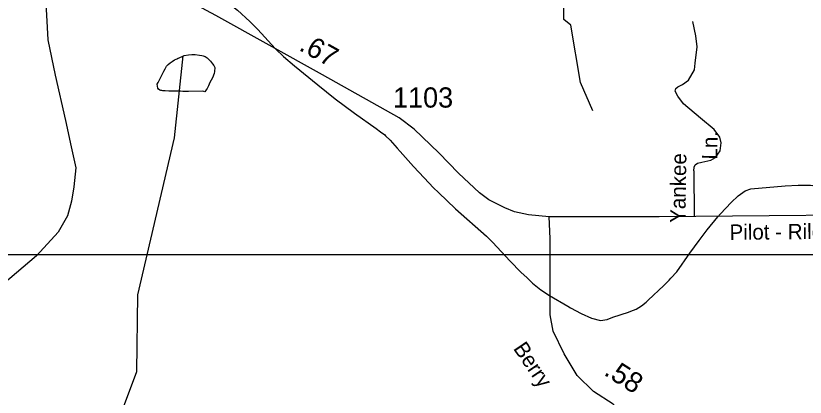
# Model space of a CAD drawing. Extents: x 2126262 to 2293712, y 749403 to 919119.
# Drawn here: x 2210024 to 2214909, y 780220 to 782578 of the extents above; entities that cross this region are included whole.
import ezdxf

# ---------------------------------------------------------------- set-up
doc = ezdxf.new("R2010")
doc.units = 0
for name, color, linetype in [('Exist Hydrographic Misc Water Feature', 7, 'Continuous'), ('Exist Road Non-System Type 51', 7, 'Continuous'), ('Exist Road Non-System Type 51 Label', 7, 'Continuous'), ('Exist Road Secondary Mileage Hundredths English Label', 7, 'Continuous'), ('Exist Road Secondary Type 41 Attributed', 7, 'Continuous'), ('Exist Road Secondary Type 51 Attributed', 7, 'Continuous'), ('Exist Road Secondary Type 51 Label', 7, 'Continuous'), ('Exist Road Secondary Type 51 Number Label', 7, 'Continuous'), ('Map Preparation Inset Cut Line', 7, 'Continuous')]:
    doc.layers.add(name, color=color, linetype=linetype)

msp = doc.modelspace()

# ---------------------------------------------------------------- linework, layer by layer
at = {"layer": 'Exist Hydrographic Misc Water Feature'}
for p, q in [((2214367.9, 781335.3), (2214385.5, 781354.1)), ((2213924, 780807.6), (2213937.3, 780820.1)), ((2213439.6, 780782.8), (2213456, 780773.3))]:
    msp.add_line(p, q, dxfattribs=at)
for points in [[(2213595.1, 781990.1), (2213518.2, 782165.6), (2213458.1, 782521.1), (2213416.1, 782554.8), (2213414, 782764.7), (2213487, 783071.5), (2213602, 783397.2), (2213700.1, 783582.2), (2213699, 783749.5), (2213648.2, 783930.9), (2213647.2, 784098.3), (2213770.2, 784341.8), (2213969.1, 784416.4), (2214085.2, 784558.4), (2214143.2, 784668.6), (2214158.2, 784901.3), (2214355.2, 785277.7)], [(2211296.6, 782688.4), (2211324.1, 782668.1), (2211395.9, 782612.2), (2211473, 782543.8), (2211522, 782494.3), (2211629, 782376.3)], [(2211296.6, 782688.4), (2211324.1, 782668.1), (2211395.9, 782612.2), (2211473, 782543.8), (2211522, 782494.3), (2211629, 782376.3)], [(2211629, 782376.3), (2211632.9, 782371.9), (2211681.1, 782326)], [(2210634.1, 780010.7), (2210773.1, 780378.5), (2210779.1, 780854), (2211005.1, 781823.6), (2211060, 782331)], [(2211058, 782111.1), (2211043.8, 782112.8), (2210996, 782112.3), (2210970.2, 782112.2), (2210948.5, 782114.3), (2210934.3, 782114), (2210928, 782116.1), (2210922.4, 782115.8), (2210915.9, 782118), (2210908.1, 782124), (2210902.1, 782131.8), (2210900.3, 782143.8), (2210899.7, 782155.7), (2210904, 782166), (2210915.9, 782186.1), (2210939.4, 782236.1), (2210949.3, 782250), (2210957.1, 782266.3), (2210967.1, 782278.2), (2210979.2, 782288.5), (2210990.7, 782296.5), (2211006.9, 782306.7), (2211016.7, 782310.4), (2211023.3, 782311.8), (2211026.6, 782313.4), (2211023.3, 782311.8), (2211026.6, 782313.4), (2211066.4, 782333), (2211092.6, 782337.1), (2211112.5, 782339.4), (2211134.6, 782339.3), (2211160.5, 782335.8), (2211174.4, 782333.7), (2211184.3, 782331.8), (2211196.6, 782325.9), (2211208.5, 782318), (2211214.6, 782312.2), (2211228.8, 782297.8), (2211240.7, 782282.3), (2211248.9, 782270.1), (2211255, 782258.2), (2211253.6, 782234.1), (2211251.1, 782222.3), (2211241.3, 782194.1), (2211225.7, 782166.1), (2211215.8, 782146.1), (2211208.1, 782129.8), (2211202.1, 782119.8), (2211194.3, 782108), (2211182.2, 782111.8), (2211092, 782111.2), (2211058, 782111.1)], [(2211681.1, 782326), (2211748.2, 782269.3), (2211893.3, 782152.1)], [(2211681.1, 782326), (2211748.2, 782269.3), (2211893.3, 782152.1)], [(2211893.3, 782152.1), (2212001, 782065.2), (2212120.7, 781975.8)], [(2211893.3, 782152.1), (2212001, 782065.2), (2212120.7, 781975.8)], [(2212120.7, 781975.8), (2212255, 781881.6), (2212281.3, 781861.6)], [(2212120.7, 781975.8), (2212255, 781881.6), (2212281.3, 781861.6)], [(2212281.3, 781861.6), (2212306.7, 781842.2), (2212312.3, 781836.9)], [(2212281.3, 781861.6), (2212306.7, 781842.2), (2212312.3, 781836.9)], [(2212312.3, 781836.9), (2212341, 781809.6), (2212383.6, 781760.3)], [(2212312.3, 781836.9), (2212341, 781809.6), (2212383.6, 781760.3)], [(2212383.6, 781760.3), (2212402.3, 781738.9), (2212485.1, 781645.6), (2212550.1, 781576.3)], [(2212383.6, 781760.3), (2212402.3, 781738.9), (2212485.1, 781645.6), (2212550.1, 781576.3)], [(2212550.1, 781576.3), (2212608.8, 781515), (2212639.9, 781485.6)], [(2212550.1, 781576.3), (2212608.8, 781515), (2212639.9, 781485.6)], [(2214385.5, 781354.1), (2214450.7, 781424.3), (2214495, 781465.3), (2214538.3, 781495.7)], [(2214385.5, 781354.1), (2214450.7, 781424.3), (2214495, 781465.3), (2214538.3, 781495.7)], [(2214538.3, 781495.7), (2214571.9, 781507.5), (2214784, 781527.5), (2214865, 781531.9), (2214907, 781531.2)], [(2214538.3, 781495.7), (2214571.9, 781507.5), (2214784, 781527.5), (2214865, 781531.9), (2214907, 781531.2)], [(2214907, 781531.2), (2214941, 781530.7), (2215010.1, 781521.9), (2215072.1, 781503.7), (2215280.2, 781415.9), (2215289.6, 781412.2)], [(2214907, 781531.2), (2214941, 781530.7), (2215010.1, 781521.9), (2215072.1, 781503.7), (2215280.2, 781415.9), (2215289.6, 781412.2)], [(2212639.9, 781485.6), (2212745.7, 781385.2), (2212936, 781215.7), (2212976, 781177.3), (2213082, 781062.8)], [(2212639.9, 781485.6), (2212745.7, 781385.2), (2212936, 781215.7), (2212976, 781177.3), (2213082, 781062.8)], [(2214253.1, 781189.7), (2214302.1, 781254.8), (2214367.9, 781335.3)], [(2214253.1, 781189.7), (2214302.1, 781254.8), (2214367.9, 781335.3)], [(2214066.9, 780944.5), (2214078, 780956), (2214113.8, 780996), (2214194, 781111.3), (2214253.1, 781189.7)], [(2214066.9, 780944.5), (2214078, 780956), (2214113.8, 780996), (2214194, 781111.3), (2214253.1, 781189.7)], [(2213082, 781062.8), (2213151.9, 780990.8), (2213185.6, 780959.5)], [(2213082, 781062.8), (2213151.9, 780990.8), (2213185.6, 780959.5)], [(2213185.6, 780959.5), (2213222.1, 780925.4), (2213273.7, 780884), (2213326, 780848.5), (2213439.6, 780782.8)], [(2213185.6, 780959.5), (2213222.1, 780925.4), (2213273.7, 780884), (2213326, 780848.5), (2213439.6, 780782.8)], [(2213937.3, 780820.1), (2214035.1, 780911.4), (2214066.9, 780944.5)], [(2213937.3, 780820.1), (2214035.1, 780911.4), (2214066.9, 780944.5)], [(2213456, 780773.3), (2213523.1, 780737.1), (2213587.3, 780708.8), (2213642.2, 780694.8)], [(2213456, 780773.3), (2213523.1, 780737.1), (2213587.3, 780708.8), (2213642.2, 780694.8)], [(2213830.7, 780752.5), (2213862, 780765.3), (2213895.1, 780784.7), (2213924, 780807.6)], [(2213830.7, 780752.5), (2213862, 780765.3), (2213895.1, 780784.7), (2213924, 780807.6)], [(2213642.2, 780694.8), (2213684.1, 780701.1), (2213718.3, 780715.4)], [(2213718.3, 780715.4), (2213815.3, 780746.2), (2213830.7, 780752.5)], [(2213718.3, 780715.4), (2213815.3, 780746.2), (2213830.7, 780752.5)]]:
    msp.add_lwpolyline(points, dxfattribs=at)
at = {"layer": 'Exist Road Non-System Type 51'}
for points in [[(2214229, 782286.5), (2214240, 782385.5), (2214231.2, 782453.7), (2214213.6, 782543.8)], [(2214220.2, 781619.3), (2214222.4, 781643.5), (2214229, 781656.7), (2214242.2, 781667.7), (2214268.6, 781674.3), (2214325.7, 781685.3), (2214354.3, 781702.9), (2214382.9, 781742.5), (2214389.5, 781793), (2214380.7, 781828.2), (2214345.5, 781874.4), (2214262, 781944.8), (2214156.5, 782034.9), (2214121.3, 782081.1), (2214103.7, 782112.8), (2214108.1, 782128.2), (2214121.3, 782139.2), (2214149.9, 782154.6), (2214187.3, 782181), (2214224.6, 782244.7), (2214229, 782286.5)], [(2214220.2, 781619.3), (2214222.8, 781337.2)]]:
    msp.add_lwpolyline(points, dxfattribs=at)
at = {"layer": 'Exist Road Secondary Type 41 Attributed'}
msp.add_lwpolyline([(2213821.8, 778492.6), (2213767.8, 778704.7), (2213677.8, 779033.6), (2213661, 779149.6), (2213656.8, 779252.9), (2213662.4, 779378.7), (2213698, 779559.5), (2213783.1, 779830.5), (2213817.3, 779949.9), (2213818.7, 780033.8), (2213776.9, 780116.2), (2213721, 780177.6), (2213598.2, 780255.8), (2213497, 780354.3), (2213417.5, 780488.4), (2213349.1, 780629.5), (2213331, 780730.1), (2213329.7, 780998.5), (2213329.7, 781201), (2213324.5, 781334.5)], dxfattribs=at)
at = {"layer": 'Exist Road Secondary Type 51 Attributed'}
for points in [[(2213324.5, 781334.5), (2213197.5, 781348.5), (2213111, 781366.6), (2213049.6, 781390.4), (2212951.9, 781440.7), (2212893.2, 781484), (2212764.2, 781606.2), (2212642.7, 781730.5), (2212489.2, 781877.2), (2212397.1, 781947), (2211921.9, 782213.1), (2211261.1, 782581.2), (2211030.8, 782705.5), (2210866.1, 782764.1), (2210721, 782794.9), (2210569.6, 782791.4), (2210431.4, 782780.2), (2210282.8, 782729.9), (2210207.4, 782698.5)], [(2210207.4, 782698.5), (2210222.8, 782428.8), (2210267.5, 782210.9), (2210331.6, 781931.5), (2210367.2, 781767.6), (2210395.1, 781637.7), (2210383.9, 781521.8), (2210368.6, 781432.4), (2210344.2, 781340.9), (2210287, 781240.4), (2210153, 781095.1), (2209945.7, 780919.8), (2209668, 780664.2), (2209565.4, 780555.9), (2209508.9, 780471.4), (2209366.5, 780220), (2209293.3, 780081), (2209243, 779966.5)], [(2217408, 781373.6), (2217052.9, 781372.9), (2215823.3, 781352), (2214006.2, 781335.2), (2213324.5, 781334.5)]]:
    msp.add_lwpolyline(points, dxfattribs=at)
at = {"layer": 'Map Preparation Inset Cut Line'}
msp.add_lwpolyline([(2225559.9, 781102.8), (2225559.9, 762528.3), (2216266.9, 762528.3), (2206391.5, 779996.5), (2206391.5, 781102.8)], close=True, dxfattribs=at)

# ---------------------------------------------------------------- texts
at = {"layer": 'Exist Road Non-System Type 51 Label'}
for s, p in [('Ln.', (2214364.7, 781689)), ('Yankee', (2214167.5, 781297.6))]:
    msp.add_text(s, height=95, rotation=89.1327, dxfattribs=at).set_placement(p)
at = {"layer": 'Exist Road Secondary Mileage Hundredths English Label'}
for s, rotation, p in [('.67', 330.8836, (2211770.2, 782369.2)), ('.58', 327.5066, (2213657.1, 780361.6))]:
    msp.add_text(s, height=125, rotation=rotation, dxfattribs=at).set_placement(p)
at = {"layer": 'Exist Road Secondary Type 51 Label'}
for s, rotation, p in [('Pilot - Riley', 0.5656, (2214441.2, 781192.8)), ('Berry', 304.114, (2213099.4, 780521.3))]:
    msp.add_text(s, height=95, rotation=rotation, dxfattribs=at).set_placement(p)
at = {"layer": 'Exist Road Secondary Type 51 Number Label'}
msp.add_text('1103', height=125, dxfattribs=at).set_placement((2212358.3, 782010.8))

doc.saveas('drawing.dxf')
